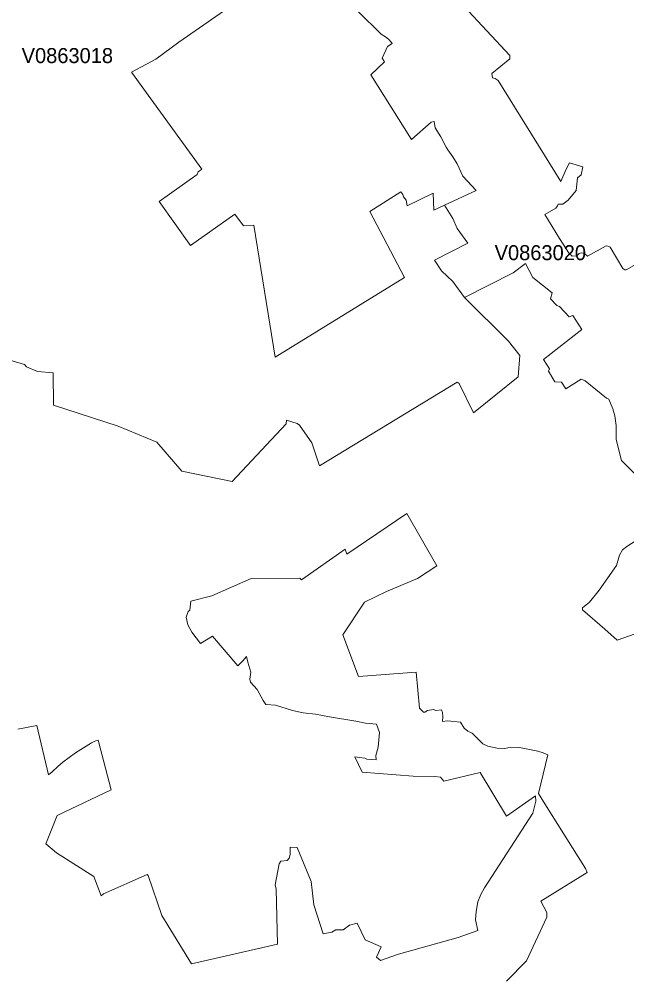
# Model space of a CAD drawing. Extents: x 369010 to 735936, y 6377141 to 6616555.
# Drawn here: x 488114 to 492170, y 6469913 to 6476294 of the extents above; entities that cross this region are included whole.
import ezdxf
from ezdxf.enums import TextEntityAlignment as Align

# ---------------------------------------------------------------- set-up
doc = ezdxf.new("R2010")
doc.units = 0
doc.header["$LTSCALE"] = 40
doc.layers.add('3', color=7, linetype='Continuous', lineweight=13)
doc.layers.add('4', color=7, linetype='Continuous')

msp = doc.modelspace()

# ---------------------------------------------------------------- linework, layer by layer
at = {"layer": '3'}
for points in [[(487757.83, 6474106.97), (488150.08, 6473989.62), (488163.65, 6473973.9), (488235.81, 6473944.61), (488341.9, 6473935.5), (488344.22, 6473718.86), (488774.03, 6473579.17), (489033.71, 6473473.09), (489200.7, 6473278.95), (489536.67, 6473209.11), (489896.97, 6473594.9), (489899.29, 6473619.72), (489969.3, 6473597.05), (489985.02, 6473585.79), (490068.6, 6473468.45), (490118.25, 6473314.86), (491037.79, 6473872.12), (491051.36, 6473863.01), (491146.2, 6473668.88), (491445.43, 6473907.87), (491456.68, 6474050.2), (491379.89, 6474145.03), (491086.78, 6474436.65), (491007.51, 6474544.89), (490933.69, 6474615.06), (490886.69, 6474685.4), (491108.63, 6474798.94), (491036.47, 6474898.24), (491007.67, 6474964.28), (490951.9, 6475052.66), (490880.73, 6475019.39), (490876.92, 6475133.09), (490704.8, 6475047.69), (490697.85, 6475086.92), (490679.64, 6475107.93), (490675.67, 6475125.15), (490662.6, 6475142.19), (490453.56, 6475010.45), (490684.94, 6474570.38), (489822.5, 6474039.44), (489680.99, 6474919.92), (489610.49, 6474915.95), (489554.05, 6474992.41), (489256.8, 6474784.21), (489048.93, 6475077.15), (489302.15, 6475256.72), (489309.77, 6475274.6), (489332.61, 6475292.31), (488863.07, 6475940.92), (489025.76, 6476027.31), (489180.67, 6476139.02), (489594.6, 6476428.49)], [(489594.6, 6476428.49), (489180.67, 6476139.02), (489025.76, 6476027.31), (488863.07, 6475940.92), (489332.61, 6475292.31), (489309.77, 6475274.6), (489302.15, 6475256.72), (489048.93, 6475077.15), (489256.8, 6474784.21), (489554.05, 6474992.41), (489610.49, 6474915.95), (489680.99, 6474919.92), (489822.5, 6474039.44), (490684.94, 6474570.38), (490453.56, 6475010.45), (490662.6, 6475142.19), (490675.67, 6475125.15), (490679.64, 6475107.93), (490697.85, 6475086.92), (490704.8, 6475047.69), (490876.92, 6475133.09), (490880.73, 6475019.39), (490951.9, 6475052.66), (491164.57, 6475151.79), (491074.53, 6475245.63), (491036.8, 6475328.05), (491009.66, 6475374.89), (490975.4, 6475421.73), (490964.64, 6475439.77), (490928.56, 6475508.29), (490890.66, 6475569.69), (490883.38, 6475611.07), (490863.52, 6475605.77), (490731.94, 6475490.25), (490461.67, 6475922.38), (490551.87, 6476008.94), (490537.47, 6476032.44)], [(491081.65, 6476379.34), (491389.16, 6476049.98), (491389.16, 6476028.3), (491268.34, 6475930.99), (491273.8, 6475902.02), (491291.84, 6475898.55), (491311.21, 6475884.31), (491729.6, 6475210.71), (491763.86, 6475292.8), (491787.36, 6475334.34), (491876.57, 6475308.19), (491863.99, 6475254.9), (491839.66, 6475235.04), (491832.38, 6475150.3), (491777.26, 6475086.25), (491743.67, 6475059.77), (491711.06, 6475058.78), (491708.08, 6475049.51), (491696.83, 6475033.29), (491623.51, 6474990.59), (491721.32, 6474830.72), (491784.05, 6474731.25), (491804.41, 6474712.88), (491832.71, 6474715.03), (491840.98, 6474719.99), (491851.08, 6474730.25), (491866.47, 6474734.23), (491887.82, 6474730.25), (491908.18, 6474712.88), (492030.98, 6474781.06), (492043.23, 6474778.91), (492057.46, 6474772.79), (492142.86, 6474630.62), (492157.1, 6474622.51), (492166.36, 6474621.35), (492329.22, 6474716.02)], [(491832.71, 6474715.03), (491804.41, 6474712.88), (491784.05, 6474731.25), (491721.32, 6474830.72), (491623.51, 6474990.59), (491696.83, 6475033.29), (491708.08, 6475049.51), (491711.06, 6475058.78), (491743.67, 6475059.77), (491777.26, 6475086.25), (491832.38, 6475150.3), (491839.66, 6475235.04), (491863.99, 6475254.9), (491876.57, 6475308.19), (491787.36, 6475334.34), (491763.86, 6475292.8), (491729.6, 6475210.71), (491311.21, 6475884.31), (491291.84, 6475898.55), (491273.8, 6475902.02), (491268.34, 6475930.99), (491389.16, 6476028.3), (491389.16, 6476049.98), (491081.65, 6476379.34)], [(490537.47, 6476032.44), (490573.55, 6476111.72), (490604.17, 6476131.58), (490598.71, 6476138.86), (490578.85, 6476160.37), (490559.16, 6476174.77), (490530.19, 6476192.81), (490377.43, 6476345.57)], [(490377.43, 6476345.57), (490530.19, 6476192.81), (490559.16, 6476174.77), (490578.85, 6476160.37), (490598.71, 6476138.86), (490604.17, 6476131.58), (490573.55, 6476111.72), (490537.47, 6476032.44), (490551.87, 6476008.94), (490461.67, 6475922.38), (490731.94, 6475490.25), (490863.52, 6475605.77), (490883.38, 6475611.07), (490890.66, 6475569.69), (490928.56, 6475508.29), (490964.64, 6475439.77), (490975.4, 6475421.73), (491009.66, 6475374.89), (491036.8, 6475328.05), (491074.53, 6475245.63), (491164.57, 6475151.79), (490951.9, 6475052.66)], [(490951.9, 6475052.66), (491007.67, 6474964.28), (491036.47, 6474898.24), (491108.63, 6474798.94), (490886.69, 6474685.4), (490933.69, 6474615.06), (491007.51, 6474544.89), (491086.78, 6474436.65), (491411.5, 6474600.66), (491492.6, 6474663.89), (491541.42, 6474570.05), (491672.34, 6474467.77), (491659.76, 6474428.04), (491703.12, 6474384.85), (491719.34, 6474377.57), (491784.22, 6474309.05), (491809.54, 6474318.15), (491868.95, 6474224.31), (491614.57, 6474022.89), (491654.3, 6473961.65), (491647.01, 6473945.43), (491688.55, 6473875.1), (491733.74, 6473871.45), (491762.54, 6473828.26), (491865.31, 6473893.14), (491892.46, 6473882.38), (492034.79, 6473766.86), (492048.86, 6473760.07), (492076, 6473695.19), (492090.4, 6473648.19), (492097.52, 6473583.31), (492097.52, 6473491.29), (492135.25, 6473349.62), (492245.31, 6473239.56)], [(492329.22, 6474716.02), (492166.36, 6474621.35), (492157.1, 6474622.51), (492142.86, 6474630.62), (492057.46, 6474772.79), (492043.23, 6474778.91), (492030.98, 6474781.06), (491908.18, 6474712.88), (491887.82, 6474730.25), (491866.47, 6474734.23), (491851.08, 6474730.25), (491840.98, 6474719.99), (491832.71, 6474715.03)], [(492048.86, 6473760.07), (492034.79, 6473766.86), (491892.46, 6473882.38), (491865.31, 6473893.14), (491762.54, 6473828.26), (491733.74, 6473871.45), (491688.55, 6473875.1), (491647.01, 6473945.43), (491654.3, 6473961.65), (491614.57, 6474022.89), (491868.95, 6474224.31), (491809.54, 6474318.15), (491784.22, 6474309.05), (491719.34, 6474377.57), (491703.12, 6474384.85), (491659.76, 6474428.04), (491672.34, 6474467.77), (491541.42, 6474570.05), (491492.6, 6474663.89), (491411.5, 6474600.66), (491086.78, 6474436.65)], [(491086.78, 6474436.65), (491379.89, 6474145.03), (491456.68, 6474050.2), (491445.43, 6473907.87), (491146.2, 6473668.88), (491051.36, 6473863.01), (491037.79, 6473872.12), (490118.25, 6473314.86), (490068.6, 6473468.45), (489985.02, 6473585.79), (489969.3, 6473597.05), (489899.29, 6473619.72), (489896.97, 6473594.9), (489536.67, 6473209.11), (489200.7, 6473278.95), (489033.71, 6473473.09), (488774.03, 6473579.17), (488344.22, 6473718.86), (488341.9, 6473935.5), (488235.81, 6473944.61), (488163.65, 6473973.9), (488150.08, 6473989.62), (487757.83, 6474106.97)], [(492245.31, 6473239.56), (492135.25, 6473349.62), (492097.52, 6473491.29), (492097.52, 6473583.31), (492090.4, 6473648.19), (492076, 6473695.19), (492048.86, 6473760.07)], [(490227.49, 6470219.28), (490277.14, 6470219.28), (490320, 6470250.89), (490369.65, 6470264.46), (490423.28, 6470153.9), (490529.36, 6470106.57), (490500.07, 6470038.88), (490524.9, 6470016.2), (490646.87, 6470056.92), (491044.25, 6470169.79), (491175.16, 6470214.97), (491159.44, 6470287.13), (491163.91, 6470342.91), (491175.16, 6470406.13), (491195.52, 6470455.78), (491220.34, 6470500.97), (491543.08, 6470998.97), (491563.43, 6471078.08), (491561.12, 6471114.16), (491366.98, 6470978.61), (491190.88, 6471269.9), (490947.76, 6471210.98), (490925.25, 6471238.12), (490889.17, 6471242.59), (490744.69, 6471244.91), (490403.75, 6471272.05), (490354.1, 6471373.5), (490421.79, 6471364.57), (490435.36, 6471357.78), (490496.26, 6471354.97), (490493.95, 6471382.11), (490509.84, 6471438.55), (490518.77, 6471535.53), (490498.58, 6471591.97), (490426.26, 6471598.75), (490360.72, 6471612.32), (490184.62, 6471641.62), (490091.61, 6471659.49), (490010.34, 6471668.43), (489938.02, 6471682), (489825.15, 6471718.08), (489759.77, 6471722.55), (489741.73, 6471749.69), (489703.33, 6471822.02), (489658.15, 6471871.67), (489653.52, 6471892.03), (489660.3, 6471939.36), (489640.11, 6472004.73), (489631.01, 6472043.13), (489606.18, 6472013.84), (489574.57, 6471979.91), (489405.26, 6472178.68), (489324, 6472129.03), (489267.56, 6472205.66), (489240.42, 6472253.16), (489229.17, 6472305.12), (489242.74, 6472343.52), (489253.99, 6472352.46), (489260.78, 6472411.21), (489400.63, 6472447.29), (489663.78, 6472562.32), (489986.51, 6472564.47), (489997.93, 6472553.21), (490290.38, 6472758.77), (490301.63, 6472724.84), (490701.32, 6472995.77), (490902.25, 6472648.05), (490773.65, 6472562.32), (490565.78, 6472476.59), (490419.14, 6472405.09), (490274.65, 6472188.28), (490378.59, 6471910.73), (490764.05, 6471938.7), (490786.56, 6471699.38), (490813.7, 6471672.24), (490822.8, 6471672.24), (490838.53, 6471683.49), (490879.24, 6471690.28), (490894.96, 6471683.49), (490933.36, 6471688.13), (490940.15, 6471669.92), (490942.46, 6471642.94), (490940.15, 6471609.01), (490974.07, 6471613.48), (491059.81, 6471604.55), (491084.63, 6471566.15), (491109.46, 6471545.79), (491136.6, 6471532.22), (491208.26, 6471460.39), (491242.19, 6471444.67), (491305.41, 6471431.1), (491355.06, 6471428.78), (491395.78, 6471437.88), (491454.37, 6471435.57), (491576.34, 6471410.74), (491612.42, 6471399.49), (491641.88, 6471388.23), (491580.98, 6471129.38), (491621.69, 6471059.38), (491894.61, 6470628.9)], [(491366.32, 6469877.84), (491499.55, 6470013.23), (491634.93, 6470303.85), (491634.93, 6470335.46), (491596.53, 6470412.26), (491905.86, 6470601.92), (491894.61, 6470628.9), (491621.69, 6471059.38), (491580.98, 6471129.38), (491641.88, 6471388.23), (491612.42, 6471399.49), (491576.34, 6471410.74), (491454.37, 6471435.57), (491395.78, 6471437.88), (491355.06, 6471428.78), (491305.41, 6471431.1), (491242.19, 6471444.67), (491208.26, 6471460.39), (491136.6, 6471532.22), (491109.46, 6471545.79), (491084.63, 6471566.15), (491059.81, 6471604.55), (490974.07, 6471613.48), (490940.15, 6471609.01), (490942.46, 6471642.94), (490940.15, 6471669.92), (490933.36, 6471688.13), (490894.96, 6471683.49), (490879.24, 6471690.28), (490838.53, 6471683.49), (490822.8, 6471672.24), (490813.7, 6471672.24), (490786.56, 6471699.38), (490764.05, 6471938.7), (490378.59, 6471910.73), (490274.65, 6472188.28), (490419.14, 6472405.09), (490565.78, 6472476.59), (490773.65, 6472562.32), (490902.25, 6472648.05), (490701.32, 6472995.77), (490301.63, 6472724.84), (490290.38, 6472758.77), (489997.93, 6472553.21), (489986.51, 6472564.47), (489663.78, 6472562.32), (489400.63, 6472447.29), (489260.78, 6472411.21), (489253.99, 6472352.46), (489242.74, 6472343.52), (489229.17, 6472305.12), (489240.42, 6472253.16), (489267.56, 6472205.66), (489324, 6472129.03), (489405.26, 6472178.68), (489574.57, 6471979.91), (489606.18, 6472013.84), (489631.01, 6472043.13), (489640.11, 6472004.73), (489660.3, 6471939.36)], [(492300.42, 6472220.72), (492105.62, 6472152.2), (492022.87, 6472225.52), (491873.09, 6472355.27), (491873.09, 6472367.85), (491920.09, 6472405.75), (491984.97, 6472485.19), (492100.49, 6472649.21), (492120.19, 6472719.55), (492141.87, 6472753.81), (492169.01, 6472777.31), (492257.39, 6472833.25)], [(492257.39, 6472833.25), (492169.01, 6472777.31), (492141.87, 6472753.81), (492120.19, 6472719.55), (492100.49, 6472649.21), (491984.97, 6472485.19), (491920.09, 6472405.75), (491873.09, 6472367.85), (491873.09, 6472355.27), (492022.87, 6472225.52), (492105.62, 6472152.2), (492300.42, 6472220.72)], [(489660.3, 6471939.36), (489653.52, 6471892.03), (489658.15, 6471871.67), (489703.33, 6471822.02), (489741.73, 6471749.69), (489759.77, 6471722.55), (489825.15, 6471718.08), (489938.02, 6471682), (490010.34, 6471668.43), (490091.61, 6471659.49), (490184.62, 6471641.62), (490360.72, 6471612.32), (490426.26, 6471598.75), (490498.58, 6471591.97), (490518.77, 6471535.53), (490509.84, 6471438.55), (490493.95, 6471382.11), (490496.26, 6471354.97), (490435.36, 6471357.78), (490421.79, 6471364.57), (490354.1, 6471373.5), (490403.75, 6471272.05), (490744.69, 6471244.91), (490889.17, 6471242.59), (490925.25, 6471238.12), (490947.76, 6471210.98), (491190.88, 6471269.9), (491366.98, 6470978.61), (491561.12, 6471114.16), (491563.43, 6471078.08), (491543.08, 6470998.97), (491220.34, 6470500.97)], [(488106.06, 6471557.38), (488232.5, 6471582.2), (488309.29, 6471254.84), (488334.12, 6471272.88), (488372.52, 6471308.96), (488406.45, 6471338.42), (488489.86, 6471401.47), (488596.11, 6471467.01), (488618.62, 6471478.27), (488641.3, 6471485.05), (488728.85, 6471154.04), (488367.55, 6470982.58), (488293.07, 6470792.91), (488363.08, 6470734.16), (488613.66, 6470576.1), (488661.16, 6470447.51), (488676.88, 6470461.08), (488968.17, 6470589.68), (488974.29, 6470582.72), (489066.81, 6470316.26), (489265.41, 6469993.53), (489838.05, 6470124.28), (489829.12, 6470492.36), (489822.33, 6470519.34), (489849.47, 6470659.35), (489860.73, 6470677.39), (489903.59, 6470682.03), (489917.17, 6470697.75), (489923.95, 6470722.58), (489923.95, 6470772.23), (489969.96, 6470770.24), (490062.64, 6470542.18), (490080.68, 6470386.44), (490143.91, 6470194.45), (490200.34, 6470203.55), (490227.49, 6470219.28)], [(491220.34, 6470500.97), (491195.52, 6470455.78), (491175.16, 6470406.13), (491163.91, 6470342.91), (491159.44, 6470287.13), (491175.16, 6470214.97), (491044.25, 6470169.79), (490646.87, 6470056.92), (490524.9, 6470016.2), (490500.07, 6470038.88), (490529.36, 6470106.57), (490423.28, 6470153.9), (490369.65, 6470264.46), (490320, 6470250.89), (490277.14, 6470219.28), (490227.49, 6470219.28), (490200.34, 6470203.55), (490143.91, 6470194.45), (490080.68, 6470386.44), (490062.64, 6470542.18), (489969.96, 6470770.24), (489923.95, 6470772.23), (489923.95, 6470722.58), (489917.17, 6470697.75), (489903.59, 6470682.03), (489860.73, 6470677.39), (489849.47, 6470659.35), (489822.33, 6470519.34), (489829.12, 6470492.36), (489838.05, 6470124.28), (489265.41, 6469993.53), (489066.81, 6470316.26), (488974.29, 6470582.72), (488968.17, 6470589.68), (488676.88, 6470461.08), (488661.16, 6470447.51), (488613.66, 6470576.1), (488363.08, 6470734.16), (488293.07, 6470792.91), (488367.55, 6470982.58), (488728.85, 6471154.04), (488641.3, 6471485.05), (488618.62, 6471478.27), (488596.11, 6471467.01), (488489.86, 6471401.47), (488406.45, 6471338.42), (488372.52, 6471308.96), (488334.12, 6471272.88), (488309.29, 6471254.84), (488232.5, 6471582.2), (488106.06, 6471557.38)], [(491894.61, 6470628.9), (491905.86, 6470601.92), (491596.53, 6470412.26), (491634.93, 6470335.46), (491634.93, 6470303.85), (491499.55, 6470013.23), (491366.32, 6469877.84)]]:
    msp.add_lwpolyline(points, dxfattribs=at)

# ---------------------------------------------------------------- texts
at = {"layer": '4'}
for s, p in [('V0863018', (488435.95, 6476000.56)), ('V0863020', (491592.39, 6474686.21))]:
    msp.add_text(s, height=100, dxfattribs=at).set_placement(p, align=Align.CENTER)

doc.saveas('drawing.dxf')
